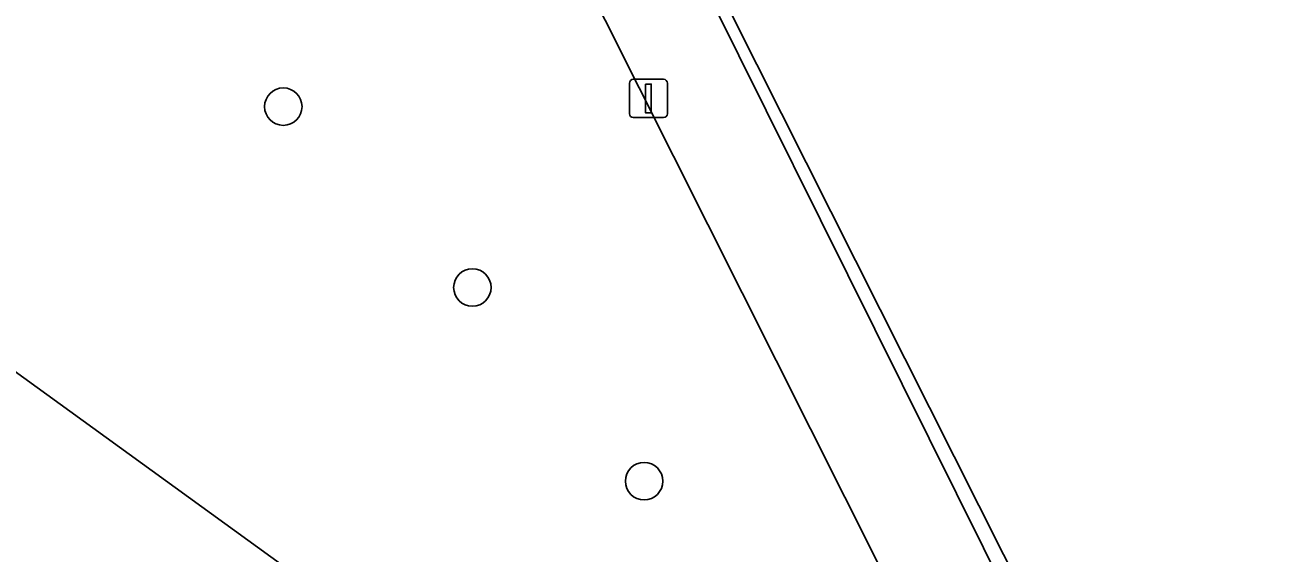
# Model space of a CAD drawing. Extents: x 159716 to 160783, y 383290 to 384031.
# Drawn here: x 160331.13 to 160363.48, y 383733.09 to 383746.89 of the extents above; entities that cross this region are included whole.
import ezdxf

# ---------------------------------------------------------------- set-up
doc = ezdxf.new("R2010")
doc.units = 0
for name, color, linetype in [('IMGEO_Boom', 7, 'Continuous'), ('IMGEO_Groenvoorziening', 7, 'Continuous'), ('IMGEO_Lichtmast', 7, 'Continuous'), ('IMGEO_Pand', 7, 'Continuous'), ('IMGEO_Pand_overbouw', 7, 'Continuous'), ('IMGEO_Voetpad_open', 7, 'Continuous')]:
    doc.layers.add(name, color=color, linetype=linetype)

msp = doc.modelspace()

# ---------------------------------------------------------------- linework, layer by layer
at = {"layer": 'IMGEO_Boom'}
for centre in [(160337.879, 383744.748), (160342.815, 383740.025), (160347.297, 383734.968)]:
    msp.add_circle(centre, 0.489, dxfattribs=at)
at = {"layer": 'IMGEO_Groenvoorziening'}
msp.add_lwpolyline([(160328.01, 383782.071), (160323.724, 383778.392), (160319.695, 383776.113), (160313.787, 383774.409), (160313.247, 383768.984), (160314.883, 383769.963), (160316.415, 383769.824), (160316.972, 383769.476), (160317.286, 383768.152), (160317.425, 383766.203), (160318.121, 383764.427), (160320.036, 383761.189), (160322.857, 383758.299), (160326.6, 383755.461), (160327.47, 383754.382), (160327.958, 383753.598), (160328.027, 383752.31), (160326.803, 383740.785), (160344.003, 383728.317), (160346.473, 383726.579), (160355.454, 383720.082), (160359.518, 383725.527), (160355.218, 383729.215), (160335.552, 383768.373)], dxfattribs=at)
at = {"layer": 'IMGEO_Lichtmast'}
for p, q in [((160347.014, 383745.461), (160347.804, 383745.461)), ((160347.804, 383745.461), (160347.014, 383745.461)), ((160346.914, 383744.561), (160346.914, 383745.361)), ((160346.914, 383745.361), (160346.914, 383744.561)), ((160347.904, 383745.361), (160347.904, 383744.561)), ((160347.904, 383744.561), (160347.904, 383745.361)), ((160347.804, 383744.461), (160347.014, 383744.461)), ((160347.014, 383744.461), (160347.804, 383744.461))]:
    msp.add_line(p, q, dxfattribs=at)
msp.add_lwpolyline([(160347.334, 383745.336), (160347.484, 383745.336), (160347.484, 383744.586), (160347.334, 383744.586), (160347.334, 383745.336)], dxfattribs=at)
for centre, start, end in [((160347.014, 383745.361), 90, 180), ((160347.014, 383745.361), 90, 180), ((160347.804, 383745.361), 0, 90), ((160347.804, 383745.361), 360, 90), ((160347.014, 383744.561), 180, 270), ((160347.014, 383744.561), 180, 270), ((160347.804, 383744.561), 270, 0), ((160347.804, 383744.561), 270, 0)]:
    msp.add_arc(centre, 0.1, start, end, dxfattribs=at)
at = {"layer": 'IMGEO_Pand'}
msp.add_lwpolyline([(160364.582, 383760.072), (160362.347, 383757.087), (160361.821, 383756.385), (160357.139, 383750.131), (160356.36, 383749.09), (160350.195, 383753.699), (160355.23, 383760.435), (160356.992, 383759.118), (160357.713, 383758.579), (160358.15, 383759.163), (160357.071, 383759.97), (160345.09, 383768.927), (160344.682, 383768.742), (160344.035, 383769.94), (160343.258, 383769.544), (160343.873, 383768.321), (160340.658, 383766.72), (160340.028, 383767.927), (160339.224, 383767.496), (160339.83, 383766.291), (160339.931, 383766.344), (160357.324, 383731.776), (160362.573, 383727.255), (160372.653, 383740.798)], dxfattribs=at)
at = {"layer": 'IMGEO_Pand_overbouw'}
msp.add_lwpolyline([(160329.238, 383785.121), (160331.99, 383780.945), (160334.29, 383776.804), (160336.214, 383773.114), (160339.132, 383767.518), (160356.871, 383731.789), (160405.652, 383690.358), (160410.402, 383695.422), (160427.513, 383682.61), (160420.977, 383676.643), (160427.906, 383670.57), (160434.977, 383677.001), (160452.682, 383663.643), (160457.733, 383668.166), (160454.133, 383672.121), (160456.593, 383674.32), (160452.291, 383679.222), (160501.162, 383722.964), (160422.396, 383781.748), (160424.644, 383785.027)], dxfattribs=at)
at = {"layer": 'IMGEO_Voetpad_open'}
for points in [[(160331.299, 383776.706), (160335.552, 383768.373), (160355.218, 383729.215), (160359.518, 383725.527), (160355.454, 383720.082), (160361.009, 383716.064), (160363.818, 383719.764), (160366.646, 383723.487), (160369.819, 383727.72)], [(160372.653, 383740.798), (160362.573, 383727.255), (160357.324, 383731.776), (160339.931, 383766.344), (160339.83, 383766.291), (160339.376, 383766.06), (160336.143, 383772.559)], [(160359.5, 383714.077), (160361.009, 383716.064), (160355.454, 383720.082), (160346.473, 383726.579), (160344.003, 383728.317), (160326.803, 383740.785), (160323.8, 383742.962)]]:
    msp.add_lwpolyline(points, dxfattribs=at)

doc.saveas('drawing.dxf')
